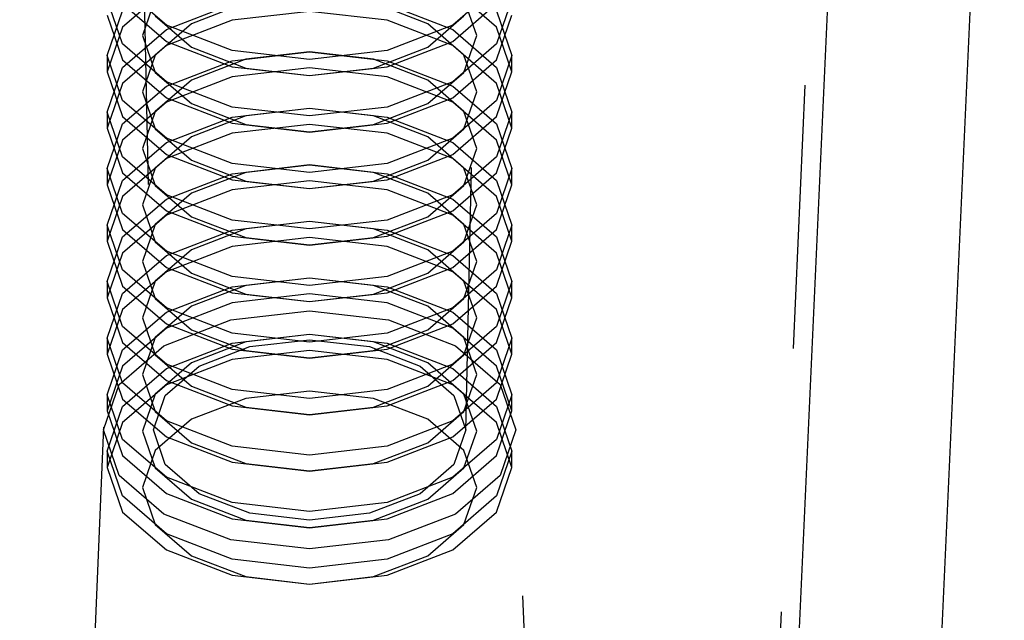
# Model space of a CAD drawing. Header units: inches. Extents: x 1907 to 2452, y -210 to -54.
# Tile 556 of 656: x 2012.68 to 2013.053, y -194.255 to -194.027. Entities that reach past the tile are written whole.
import ezdxf

# ---------------------------------------------------------------- set-up
doc = ezdxf.new("R2010")
doc.units = ezdxf.units.IN
doc.header["$LTSCALE"] = 0.5
doc.header["$MEASUREMENT"] = 0
doc.linetypes.add('HIDDEN', pattern=[0.22499999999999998, 0.15, -0.075])
doc.layers.add('SID-M-H', color=4, linetype='HIDDEN')
doc.layers.add('SID-M-S', color=105, linetype='Continuous')

msp = doc.modelspace()

# ---------------------------------------------------------------- linework, layer by layer
at = {"layer": 'SID-M-H'}
for p, q in [((2012.99582061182, -193.652014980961), (2012.924050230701, -195.2345024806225)), ((2012.726356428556, -193.9893248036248), (2012.730493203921, -194.1828267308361)), ((2012.84903764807, -194.1828267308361), (2012.853174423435, -193.9893248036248)), ((2012.735479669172, -194.028914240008), (2012.71883766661, -194.0145360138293)), ((2012.860693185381, -194.0145360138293), (2012.844051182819, -194.028914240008)), ((2012.735479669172, -194.0152251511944), (2012.71883766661, -194.029603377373)), ((2012.73120455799, -194.0187823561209), (2012.726379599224, -194.0327854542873)), ((2012.860693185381, -194.029603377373), (2012.844051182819, -194.0152251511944)), ((2012.853151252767, -194.0327854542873), (2012.848326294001, -194.0187823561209)), ((2012.71883766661, -194.0359675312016), (2012.712993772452, -194.0190072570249)), ((2012.71883766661, -194.0206608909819), (2012.735479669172, -194.0350391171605)), ((2012.735479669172, -194.0305317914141), (2012.760386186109, -194.0209245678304)), ((2012.765508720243, -194.0204105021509), (2012.744944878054, -194.0283426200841)), ((2012.834585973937, -194.0283426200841), (2012.814022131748, -194.0204105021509)), ((2012.819144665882, -194.0209245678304), (2012.844051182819, -194.0305317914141)), ((2012.844051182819, -194.0350391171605), (2012.860693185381, -194.0206608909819)), ((2012.866537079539, -194.0190072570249), (2012.860693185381, -194.0359675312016)), ((2012.712993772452, -194.0404387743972), (2012.71883766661, -194.0234785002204)), ((2012.712993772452, -194.0251321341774), (2012.71883766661, -194.0420924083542)), ((2012.73120455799, -194.0253570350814), (2012.744944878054, -194.0372282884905)), ((2012.789765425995, -194.0236758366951), (2012.760386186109, -194.027049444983)), ((2012.819144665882, -194.027049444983), (2012.789765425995, -194.0236758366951)), ((2012.834585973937, -194.0372282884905), (2012.848326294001, -194.0253570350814)), ((2012.860693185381, -194.0234785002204), (2012.866537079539, -194.0404387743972)), ((2012.860693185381, -194.0420924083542), (2012.866537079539, -194.0251321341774)), ((2012.71883766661, -194.029603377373), (2012.712993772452, -194.0465636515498)), ((2012.744944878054, -194.0283426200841), (2012.73120455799, -194.0402138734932)), ((2012.760386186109, -194.027049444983), (2012.735479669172, -194.0366566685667)), ((2012.760386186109, -194.0385214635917), (2012.735479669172, -194.028914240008)), ((2012.844051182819, -194.0366566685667), (2012.819144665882, -194.027049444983)), ((2012.844051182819, -194.028914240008), (2012.819144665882, -194.0385214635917)), ((2012.848326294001, -194.0402138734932), (2012.834585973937, -194.0283426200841)), ((2012.866537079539, -194.0465636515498), (2012.860693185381, -194.029603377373)), ((2012.71883766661, -194.0449100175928), (2012.735479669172, -194.0305317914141)), ((2012.726379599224, -194.0327854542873), (2012.73120455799, -194.0467885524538)), ((2012.844051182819, -194.0305317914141), (2012.860693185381, -194.0449100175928)), ((2012.848326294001, -194.0467885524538), (2012.853151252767, -194.0327854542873)), ((2012.735479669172, -194.0503457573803), (2012.71883766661, -194.0359675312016)), ((2012.735479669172, -194.0366566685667), (2012.71883766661, -194.0510348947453)), ((2012.735479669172, -194.0350391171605), (2012.760386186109, -194.0446463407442)), ((2012.744944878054, -194.0372282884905), (2012.765508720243, -194.0451604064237)), ((2012.814022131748, -194.0451604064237), (2012.834585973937, -194.0372282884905)), ((2012.819144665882, -194.0446463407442), (2012.844051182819, -194.0350391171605)), ((2012.860693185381, -194.0359675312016), (2012.844051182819, -194.0503457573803)), ((2012.860693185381, -194.0510348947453), (2012.844051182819, -194.0366566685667)), ((2012.712993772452, -194.0404387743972), (2012.712993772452, -194.0465636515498)), ((2012.71883766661, -194.057399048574), (2012.712993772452, -194.0404387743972)), ((2012.73120455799, -194.0402138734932), (2012.726379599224, -194.0542169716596)), ((2012.789765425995, -194.0418950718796), (2012.760386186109, -194.0385214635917)), ((2012.760386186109, -194.0423560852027), (2012.789765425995, -194.0389824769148)), ((2012.789765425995, -194.0390566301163), (2012.765508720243, -194.0418420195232)), ((2012.819144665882, -194.0385214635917), (2012.789765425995, -194.0418950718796)), ((2012.789765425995, -194.0389824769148), (2012.819144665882, -194.0423560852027)), ((2012.814022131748, -194.0418420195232), (2012.789765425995, -194.0390566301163)), ((2012.853151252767, -194.0542169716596), (2012.848326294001, -194.0402138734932)), ((2012.866537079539, -194.0404387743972), (2012.860693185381, -194.057399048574)), ((2012.866537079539, -194.0465636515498), (2012.866537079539, -194.0404387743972)), ((2012.712993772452, -194.0618702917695), (2012.71883766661, -194.0449100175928)), ((2012.71883766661, -194.0420924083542), (2012.735479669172, -194.0564706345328)), ((2012.735479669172, -194.0519633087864), (2012.760386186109, -194.0423560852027)), ((2012.765508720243, -194.0418420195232), (2012.744944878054, -194.0497741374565)), ((2012.760386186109, -194.0446463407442), (2012.789765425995, -194.0480199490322)), ((2012.789765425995, -194.0480199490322), (2012.819144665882, -194.0446463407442)), ((2012.834585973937, -194.0497741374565), (2012.814022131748, -194.0418420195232)), ((2012.819144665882, -194.0423560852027), (2012.844051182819, -194.0519633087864)), ((2012.844051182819, -194.0564706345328), (2012.860693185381, -194.0420924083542)), ((2012.860693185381, -194.0449100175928), (2012.866537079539, -194.0618702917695)), ((2012.712993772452, -194.0465636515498), (2012.71883766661, -194.0635239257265)), ((2012.73120455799, -194.0467885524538), (2012.744944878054, -194.0586598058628)), ((2012.760386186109, -194.0484809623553), (2012.735479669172, -194.058088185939)), ((2012.789765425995, -194.0451073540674), (2012.760386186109, -194.0484809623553)), ((2012.765508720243, -194.0451604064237), (2012.789765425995, -194.0479457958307)), ((2012.819144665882, -194.0484809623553), (2012.789765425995, -194.0451073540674)), ((2012.789765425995, -194.0479457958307), (2012.814022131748, -194.0451604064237)), ((2012.844051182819, -194.058088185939), (2012.819144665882, -194.0484809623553)), ((2012.834585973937, -194.0586598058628), (2012.848326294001, -194.0467885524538)), ((2012.860693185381, -194.0635239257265), (2012.866537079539, -194.0465636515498)), ((2012.71883766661, -194.0510348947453), (2012.712993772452, -194.0679951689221)), ((2012.71883766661, -194.0663415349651), (2012.735479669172, -194.0519633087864)), ((2012.744944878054, -194.0497741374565), (2012.73120455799, -194.0616453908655)), ((2012.760386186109, -194.059952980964), (2012.735479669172, -194.0503457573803)), ((2012.844051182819, -194.0503457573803), (2012.819144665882, -194.059952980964)), ((2012.848326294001, -194.0616453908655), (2012.834585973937, -194.0497741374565)), ((2012.844051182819, -194.0519633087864), (2012.860693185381, -194.0663415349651)), ((2012.866537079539, -194.0679951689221), (2012.860693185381, -194.0510348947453)), ((2012.726379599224, -194.0542169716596), (2012.73120455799, -194.0682200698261)), ((2012.848326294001, -194.0682200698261), (2012.853151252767, -194.0542169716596)), ((2012.735479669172, -194.0717772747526), (2012.71883766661, -194.057399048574)), ((2012.735479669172, -194.058088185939), (2012.71883766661, -194.0724664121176)), ((2012.735479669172, -194.0564706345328), (2012.760386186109, -194.0660778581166)), ((2012.744944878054, -194.0586598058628), (2012.765508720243, -194.066591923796)), ((2012.789765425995, -194.0633265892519), (2012.760386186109, -194.059952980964)), ((2012.819144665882, -194.059952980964), (2012.789765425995, -194.0633265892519)), ((2012.814022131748, -194.066591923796), (2012.834585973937, -194.0586598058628)), ((2012.819144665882, -194.0660778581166), (2012.844051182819, -194.0564706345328)), ((2012.860693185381, -194.057399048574), (2012.844051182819, -194.0717772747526)), ((2012.860693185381, -194.0724664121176), (2012.844051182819, -194.058088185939)), ((2012.712993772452, -194.0618702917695), (2012.712993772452, -194.0679951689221)), ((2012.71883766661, -194.0788305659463), (2012.712993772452, -194.0618702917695)), ((2012.71883766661, -194.0635239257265), (2012.735479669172, -194.0779021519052)), ((2012.73120455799, -194.0616453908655), (2012.726379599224, -194.075648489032)), ((2012.765508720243, -194.0632735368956), (2012.744944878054, -194.0712056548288)), ((2012.760386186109, -194.0637876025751), (2012.789765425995, -194.0604139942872)), ((2012.789765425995, -194.0604881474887), (2012.765508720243, -194.0632735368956)), ((2012.789765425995, -194.0604139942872), (2012.819144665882, -194.0637876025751)), ((2012.814022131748, -194.0632735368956), (2012.789765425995, -194.0604881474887)), ((2012.834585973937, -194.0712056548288), (2012.814022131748, -194.0632735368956)), ((2012.844051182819, -194.0779021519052), (2012.860693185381, -194.0635239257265)), ((2012.853151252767, -194.075648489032), (2012.848326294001, -194.0616453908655)), ((2012.866537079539, -194.0618702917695), (2012.860693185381, -194.0788305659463)), ((2012.866537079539, -194.0679951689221), (2012.866537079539, -194.0618702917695)), ((2012.712993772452, -194.0833018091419), (2012.71883766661, -194.0663415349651)), ((2012.735479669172, -194.0733948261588), (2012.760386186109, -194.0637876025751)), ((2012.760386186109, -194.0660778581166), (2012.789765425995, -194.0694514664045)), ((2012.789765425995, -194.0665388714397), (2012.760386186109, -194.0699124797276)), ((2012.765508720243, -194.066591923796), (2012.789765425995, -194.069377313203)), ((2012.789765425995, -194.0694514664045), (2012.819144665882, -194.0660778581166)), ((2012.819144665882, -194.0699124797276), (2012.789765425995, -194.0665388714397)), ((2012.789765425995, -194.069377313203), (2012.814022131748, -194.066591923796)), ((2012.819144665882, -194.0637876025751), (2012.844051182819, -194.0733948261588)), ((2012.860693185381, -194.0663415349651), (2012.866537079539, -194.0833018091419)), ((2012.712993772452, -194.0679951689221), (2012.71883766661, -194.0849554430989)), ((2012.73120455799, -194.0682200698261), (2012.744944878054, -194.0800913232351)), ((2012.760386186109, -194.0699124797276), (2012.735479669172, -194.0795197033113)), ((2012.844051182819, -194.0795197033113), (2012.819144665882, -194.0699124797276)), ((2012.834585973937, -194.0800913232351), (2012.848326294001, -194.0682200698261)), ((2012.860693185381, -194.0849554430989), (2012.866537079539, -194.0679951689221)), ((2012.71883766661, -194.0724664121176), (2012.712993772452, -194.0894266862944)), ((2012.71883766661, -194.0877730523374), (2012.735479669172, -194.0733948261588)), ((2012.744944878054, -194.0712056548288), (2012.73120455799, -194.0830769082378)), ((2012.760386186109, -194.0813844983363), (2012.735479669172, -194.0717772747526)), ((2012.844051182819, -194.0717772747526), (2012.819144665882, -194.0813844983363)), ((2012.848326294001, -194.0830769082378), (2012.834585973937, -194.0712056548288)), ((2012.844051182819, -194.0733948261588), (2012.860693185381, -194.0877730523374)), ((2012.866537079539, -194.0894266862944), (2012.860693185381, -194.0724664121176)), ((2012.726379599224, -194.075648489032), (2012.73120455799, -194.0896515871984)), ((2012.735479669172, -194.0779021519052), (2012.760386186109, -194.0875093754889)), ((2012.819144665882, -194.0875093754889), (2012.844051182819, -194.0779021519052)), ((2012.848326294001, -194.0896515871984), (2012.853151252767, -194.075648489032)), ((2012.735479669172, -194.0932087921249), (2012.71883766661, -194.0788305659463)), ((2012.735479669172, -194.0795197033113), (2012.71883766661, -194.09389792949)), ((2012.744944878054, -194.0800913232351), (2012.765508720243, -194.0880234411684)), ((2012.789765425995, -194.0847581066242), (2012.760386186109, -194.0813844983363)), ((2012.760386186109, -194.0852191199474), (2012.789765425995, -194.0818455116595)), ((2012.789765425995, -194.081919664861), (2012.765508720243, -194.0847050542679)), ((2012.819144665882, -194.0813844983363), (2012.789765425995, -194.0847581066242)), ((2012.789765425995, -194.0818455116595), (2012.819144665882, -194.0852191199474)), ((2012.814022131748, -194.0847050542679), (2012.789765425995, -194.081919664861)), ((2012.814022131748, -194.0880234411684), (2012.834585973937, -194.0800913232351)), ((2012.860693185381, -194.0788305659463), (2012.844051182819, -194.0932087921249)), ((2012.860693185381, -194.09389792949), (2012.844051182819, -194.0795197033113)), ((2012.712993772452, -194.0833018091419), (2012.712993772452, -194.0894266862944)), ((2012.71883766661, -194.1002620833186), (2012.712993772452, -194.0833018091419)), ((2012.71883766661, -194.0849554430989), (2012.735479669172, -194.0993336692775)), ((2012.73120455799, -194.0830769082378), (2012.726379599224, -194.0970800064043)), ((2012.735479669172, -194.0948263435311), (2012.760386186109, -194.0852191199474)), ((2012.765508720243, -194.0847050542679), (2012.744944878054, -194.0926371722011)), ((2012.834585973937, -194.0926371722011), (2012.814022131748, -194.0847050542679)), ((2012.819144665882, -194.0852191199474), (2012.844051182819, -194.0948263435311)), ((2012.844051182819, -194.0993336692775), (2012.860693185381, -194.0849554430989)), ((2012.853151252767, -194.0970800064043), (2012.848326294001, -194.0830769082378)), ((2012.866537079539, -194.0833018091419), (2012.860693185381, -194.1002620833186)), ((2012.866537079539, -194.0894266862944), (2012.866537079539, -194.0833018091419)), ((2012.712993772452, -194.1047333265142), (2012.71883766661, -194.0877730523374)), ((2012.712993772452, -194.0894266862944), (2012.71883766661, -194.1063869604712)), ((2012.73120455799, -194.0896515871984), (2012.744944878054, -194.1015228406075)), ((2012.760386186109, -194.0875093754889), (2012.789765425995, -194.0908829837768)), ((2012.789765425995, -194.087970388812), (2012.760386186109, -194.0913439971)), ((2012.765508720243, -194.0880234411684), (2012.789765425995, -194.0908088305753)), ((2012.789765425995, -194.0908829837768), (2012.819144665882, -194.0875093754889)), ((2012.819144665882, -194.0913439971), (2012.789765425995, -194.087970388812)), ((2012.789765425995, -194.0908088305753), (2012.814022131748, -194.0880234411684)), ((2012.834585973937, -194.1015228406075), (2012.848326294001, -194.0896515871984)), ((2012.860693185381, -194.0877730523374), (2012.866537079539, -194.1047333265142)), ((2012.860693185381, -194.1063869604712), (2012.866537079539, -194.0894266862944)), ((2012.744944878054, -194.0926371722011), (2012.73120455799, -194.1045084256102)), ((2012.760386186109, -194.0913439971), (2012.735479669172, -194.1009512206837)), ((2012.760386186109, -194.1028160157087), (2012.735479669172, -194.0932087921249)), ((2012.844051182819, -194.1009512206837), (2012.819144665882, -194.0913439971)), ((2012.844051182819, -194.0932087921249), (2012.819144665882, -194.1028160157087)), ((2012.848326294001, -194.1045084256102), (2012.834585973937, -194.0926371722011)), ((2012.71883766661, -194.09389792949), (2012.712993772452, -194.1108582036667)), ((2012.71883766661, -194.1092045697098), (2012.735479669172, -194.0948263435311)), ((2012.726379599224, -194.0970800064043), (2012.73120455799, -194.1110831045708)), ((2012.844051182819, -194.0948263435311), (2012.860693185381, -194.1092045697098)), ((2012.848326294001, -194.1110831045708), (2012.853151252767, -194.0970800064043)), ((2012.866537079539, -194.1108582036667), (2012.860693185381, -194.09389792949)), ((2012.735479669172, -194.1146403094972), (2012.71883766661, -194.1002620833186)), ((2012.735479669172, -194.1009512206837), (2012.71883766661, -194.1153294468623)), ((2012.735479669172, -194.0993336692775), (2012.760386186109, -194.1089408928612)), ((2012.819144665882, -194.1089408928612), (2012.844051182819, -194.0993336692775)), ((2012.860693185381, -194.1002620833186), (2012.844051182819, -194.1146403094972)), ((2012.860693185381, -194.1153294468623), (2012.844051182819, -194.1009512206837)), ((2012.712993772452, -194.1047333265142), (2012.712993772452, -194.1108582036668)), ((2012.71883766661, -194.1216936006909), (2012.712993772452, -194.1047333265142)), ((2012.73120455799, -194.1045084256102), (2012.726379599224, -194.1185115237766)), ((2012.744944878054, -194.1015228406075), (2012.765508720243, -194.1094549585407)), ((2012.789765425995, -194.1061896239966), (2012.760386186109, -194.1028160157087)), ((2012.760386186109, -194.1066506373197), (2012.789765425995, -194.1032770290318)), ((2012.789765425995, -194.1033511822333), (2012.765508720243, -194.1061365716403)), ((2012.819144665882, -194.1028160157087), (2012.789765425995, -194.1061896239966)), ((2012.789765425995, -194.1032770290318), (2012.819144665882, -194.1066506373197)), ((2012.814022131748, -194.1061365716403), (2012.789765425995, -194.1033511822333)), ((2012.814022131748, -194.1094549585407), (2012.834585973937, -194.1015228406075)), ((2012.853151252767, -194.1185115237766), (2012.848326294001, -194.1045084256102)), ((2012.866537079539, -194.1047333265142), (2012.860693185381, -194.121693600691)), ((2012.866537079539, -194.1108582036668), (2012.866537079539, -194.1047333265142)), ((2012.71883766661, -194.1063869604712), (2012.735479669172, -194.1207651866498)), ((2012.735479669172, -194.1162578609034), (2012.760386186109, -194.1066506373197)), ((2012.765508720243, -194.1061365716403), (2012.744944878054, -194.1140686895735)), ((2012.834585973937, -194.1140686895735), (2012.814022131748, -194.1061365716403)), ((2012.819144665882, -194.1066506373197), (2012.844051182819, -194.1162578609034)), ((2012.844051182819, -194.1207651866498), (2012.860693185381, -194.1063869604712)), ((2012.712993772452, -194.1261648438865), (2012.71883766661, -194.1092045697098)), ((2012.712993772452, -194.1108582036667), (2012.71883766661, -194.1278184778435)), ((2012.73120455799, -194.1110831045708), (2012.744944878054, -194.1229543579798)), ((2012.760386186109, -194.1089408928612), (2012.789765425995, -194.1123145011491)), ((2012.789765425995, -194.1094019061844), (2012.760386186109, -194.1127755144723)), ((2012.765508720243, -194.1094549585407), (2012.789765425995, -194.1122403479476)), ((2012.789765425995, -194.1123145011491), (2012.819144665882, -194.1089408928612)), ((2012.819144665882, -194.1127755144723), (2012.789765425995, -194.1094019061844)), ((2012.789765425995, -194.1122403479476), (2012.814022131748, -194.1094549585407)), ((2012.834585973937, -194.1229543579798), (2012.848326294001, -194.1110831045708)), ((2012.860693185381, -194.1092045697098), (2012.866537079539, -194.1261648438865)), ((2012.860693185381, -194.1278184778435), (2012.866537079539, -194.1108582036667)), ((2012.71883766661, -194.1153294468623), (2012.712993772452, -194.1322897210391)), ((2012.744944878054, -194.1140686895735), (2012.73120455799, -194.1259399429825)), ((2012.760386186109, -194.1127755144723), (2012.735479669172, -194.122382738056)), ((2012.760386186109, -194.124247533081), (2012.735479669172, -194.1146403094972)), ((2012.844051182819, -194.122382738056), (2012.819144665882, -194.1127755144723)), ((2012.844051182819, -194.1146403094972), (2012.819144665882, -194.124247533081)), ((2012.848326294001, -194.1259399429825), (2012.834585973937, -194.1140686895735)), ((2012.866537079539, -194.1322897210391), (2012.860693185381, -194.1153294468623)), ((2012.71883766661, -194.1306360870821), (2012.735479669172, -194.1162578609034)), ((2012.726379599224, -194.1185115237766), (2012.73120455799, -194.1325146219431)), ((2012.844051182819, -194.1162578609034), (2012.860693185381, -194.1306360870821)), ((2012.848326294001, -194.1325146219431), (2012.853151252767, -194.1185115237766)), ((2012.735479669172, -194.1360718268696), (2012.71883766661, -194.1216936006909)), ((2012.735479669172, -194.122382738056), (2012.71883766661, -194.1367609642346)), ((2012.735479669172, -194.1207651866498), (2012.760386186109, -194.1303724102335)), ((2012.744944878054, -194.1229543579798), (2012.765508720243, -194.130886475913)), ((2012.814022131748, -194.130886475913), (2012.834585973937, -194.1229543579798)), ((2012.819144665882, -194.1303724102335), (2012.844051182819, -194.1207651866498)), ((2012.860693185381, -194.121693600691), (2012.844051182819, -194.1360718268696)), ((2012.860693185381, -194.1367609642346), (2012.844051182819, -194.122382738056)), ((2012.712993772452, -194.1261648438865), (2012.712993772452, -194.1322897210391)), ((2012.71883766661, -194.1431251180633), (2012.712993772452, -194.1261648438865)), ((2012.73120455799, -194.1259399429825), (2012.726379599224, -194.139943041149)), ((2012.789765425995, -194.1276211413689), (2012.760386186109, -194.124247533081)), ((2012.760386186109, -194.128082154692), (2012.789765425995, -194.1247085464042)), ((2012.789765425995, -194.1247826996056), (2012.765508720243, -194.1275680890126)), ((2012.819144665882, -194.124247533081), (2012.789765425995, -194.1276211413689)), ((2012.789765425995, -194.1247085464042), (2012.819144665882, -194.128082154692)), ((2012.814022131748, -194.1275680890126), (2012.789765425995, -194.1247826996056)), ((2012.853151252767, -194.139943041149), (2012.848326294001, -194.1259399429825)), ((2012.866537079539, -194.1261648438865), (2012.860693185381, -194.1431251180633)), ((2012.866537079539, -194.1322897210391), (2012.866537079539, -194.1261648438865)), ((2012.712993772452, -194.1475963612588), (2012.71883766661, -194.1306360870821)), ((2012.71883766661, -194.1278184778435), (2012.735479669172, -194.1421967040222)), ((2012.735479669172, -194.1376893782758), (2012.760386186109, -194.128082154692)), ((2012.765508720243, -194.1275680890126), (2012.744944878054, -194.1355002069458)), ((2012.760386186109, -194.1303724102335), (2012.789765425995, -194.1337460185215)), ((2012.789765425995, -194.1308334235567), (2012.760386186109, -194.1342070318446)), ((2012.765508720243, -194.130886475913), (2012.789765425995, -194.13367186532)), ((2012.789765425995, -194.1337460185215), (2012.819144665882, -194.1303724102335)), ((2012.819144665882, -194.1342070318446), (2012.789765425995, -194.1308334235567)), ((2012.789765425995, -194.13367186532), (2012.814022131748, -194.130886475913)), ((2012.834585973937, -194.1355002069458), (2012.814022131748, -194.1275680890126)), ((2012.819144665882, -194.128082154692), (2012.844051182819, -194.1376893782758)), ((2012.844051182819, -194.1421967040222), (2012.860693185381, -194.1278184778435)), ((2012.860693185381, -194.1306360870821), (2012.866537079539, -194.1475963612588)), ((2012.712993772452, -194.1322897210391), (2012.71883766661, -194.1492499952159)), ((2012.73120455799, -194.1325146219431), (2012.744944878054, -194.1443858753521)), ((2012.760386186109, -194.1342070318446), (2012.735479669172, -194.1438142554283)), ((2012.844051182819, -194.1438142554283), (2012.819144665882, -194.1342070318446)), ((2012.834585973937, -194.1443858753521), (2012.848326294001, -194.1325146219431)), ((2012.860693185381, -194.1492499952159), (2012.866537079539, -194.1322897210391)), ((2012.71883766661, -194.1367609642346), (2012.712993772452, -194.1537212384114)), ((2012.71883766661, -194.1520676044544), (2012.735479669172, -194.1376893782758)), ((2012.744944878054, -194.1355002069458), (2012.73120455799, -194.1473714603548)), ((2012.760386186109, -194.1456790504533), (2012.735479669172, -194.1360718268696)), ((2012.759845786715, -194.1407055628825), (2012.789765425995, -194.1372699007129)), ((2012.789765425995, -194.1372699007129), (2012.819685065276, -194.1407055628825)), ((2012.844051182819, -194.1360718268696), (2012.819144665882, -194.1456790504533)), ((2012.848326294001, -194.1473714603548), (2012.834585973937, -194.1355002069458)), ((2012.844051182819, -194.1376893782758), (2012.860693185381, -194.1520676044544)), ((2012.866537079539, -194.1537212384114), (2012.860693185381, -194.1367609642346)), ((2012.726379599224, -194.139943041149), (2012.73120455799, -194.1539461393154)), ((2012.734481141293, -194.1504895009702), (2012.759845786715, -194.1407055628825)), ((2012.819685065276, -194.1407055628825), (2012.845049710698, -194.1504895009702)), ((2012.848326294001, -194.1539461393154), (2012.853151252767, -194.139943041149)), ((2012.735479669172, -194.1575033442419), (2012.71883766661, -194.1431251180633)), ((2012.735479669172, -194.1438142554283), (2012.71883766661, -194.158192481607)), ((2012.735479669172, -194.1421967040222), (2012.760386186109, -194.1518039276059)), ((2012.744944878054, -194.1443858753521), (2012.765508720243, -194.1523179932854)), ((2012.789765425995, -194.1490526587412), (2012.760386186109, -194.1456790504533)), ((2012.819144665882, -194.1456790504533), (2012.789765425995, -194.1490526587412)), ((2012.814022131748, -194.1523179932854), (2012.834585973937, -194.1443858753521)), ((2012.819144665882, -194.1518039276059), (2012.844051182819, -194.1421967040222)), ((2012.860693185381, -194.1431251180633), (2012.844051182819, -194.1575033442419)), ((2012.860693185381, -194.158192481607), (2012.844051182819, -194.1438142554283)), ((2012.712993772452, -194.1475963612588), (2012.712993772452, -194.1537212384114)), ((2012.71883766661, -194.1645566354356), (2012.712993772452, -194.1475963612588)), ((2012.71883766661, -194.1492499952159), (2012.735479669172, -194.1636282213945)), ((2012.73120455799, -194.1473714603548), (2012.726379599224, -194.1613745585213)), ((2012.735479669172, -194.1591208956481), (2012.760386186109, -194.1495136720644)), ((2012.765508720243, -194.1489996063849), (2012.744944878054, -194.1569317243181)), ((2012.760386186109, -194.1495136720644), (2012.789765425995, -194.1461400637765)), ((2012.789765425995, -194.146214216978), (2012.765508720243, -194.1489996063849)), ((2012.767081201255, -194.1507895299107), (2012.789765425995, -194.1481847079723)), ((2012.789765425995, -194.1461400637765), (2012.819144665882, -194.1495136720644)), ((2012.814022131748, -194.1489996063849), (2012.789765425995, -194.146214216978)), ((2012.789765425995, -194.1481847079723), (2012.812449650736, -194.1507895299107)), ((2012.834585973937, -194.1569317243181), (2012.814022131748, -194.1489996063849)), ((2012.819144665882, -194.1495136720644), (2012.844051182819, -194.1591208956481)), ((2012.844051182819, -194.1636282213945), (2012.860693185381, -194.1492499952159)), ((2012.853151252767, -194.1613745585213), (2012.848326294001, -194.1473714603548)), ((2012.866537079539, -194.1475963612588), (2012.860693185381, -194.1645566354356)), ((2012.866537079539, -194.1537212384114), (2012.866537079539, -194.1475963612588)), ((2012.712993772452, -194.1690278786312), (2012.71883766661, -194.1520676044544)), ((2012.717533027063, -194.1651321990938), (2012.734481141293, -194.1504895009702)), ((2012.747850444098, -194.1582074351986), (2012.767081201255, -194.1507895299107)), ((2012.760386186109, -194.1518039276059), (2012.789765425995, -194.1551775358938)), ((2012.789765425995, -194.152264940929), (2012.760386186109, -194.1556385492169)), ((2012.765508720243, -194.1523179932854), (2012.789765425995, -194.1551033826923)), ((2012.789765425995, -194.1551775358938), (2012.819144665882, -194.1518039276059)), ((2012.819144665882, -194.1556385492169), (2012.789765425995, -194.152264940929)), ((2012.789765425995, -194.1551033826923), (2012.814022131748, -194.1523179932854)), ((2012.812449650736, -194.1507895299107), (2012.831680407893, -194.1582074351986)), ((2012.845049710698, -194.1504895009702), (2012.861997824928, -194.1651321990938)), ((2012.860693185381, -194.1520676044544), (2012.866537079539, -194.1690278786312)), ((2012.712993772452, -194.1537212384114), (2012.71883766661, -194.1706815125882)), ((2012.73120455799, -194.1539461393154), (2012.744944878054, -194.1658173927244)), ((2012.744944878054, -194.1569317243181), (2012.73120455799, -194.1688029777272)), ((2012.760386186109, -194.1556385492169), (2012.735479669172, -194.1652457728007)), ((2012.844051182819, -194.1652457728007), (2012.819144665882, -194.1556385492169)), ((2012.834585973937, -194.1658173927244), (2012.848326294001, -194.1539461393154)), ((2012.848326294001, -194.1688029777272), (2012.834585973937, -194.1569317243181)), ((2012.860693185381, -194.1706815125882), (2012.866537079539, -194.1537212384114)), ((2012.71883766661, -194.158192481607), (2012.712993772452, -194.1751527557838)), ((2012.71883766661, -194.1734991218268), (2012.735479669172, -194.1591208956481)), ((2012.735000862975, -194.1693091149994), (2012.747850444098, -194.1582074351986)), ((2012.760386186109, -194.1671105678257), (2012.735479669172, -194.1575033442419)), ((2012.844051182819, -194.1575033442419), (2012.819144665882, -194.1671105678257)), ((2012.831680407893, -194.1582074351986), (2012.844529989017, -194.1693091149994)), ((2012.844051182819, -194.1591208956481), (2012.860693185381, -194.1734991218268)), ((2012.866537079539, -194.1751527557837), (2012.860693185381, -194.158192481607)), ((2012.735479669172, -194.1789348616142), (2012.71883766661, -194.1645566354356)), ((2012.726379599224, -194.1613745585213), (2012.73120455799, -194.1753776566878)), ((2012.735479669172, -194.1636282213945), (2012.760386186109, -194.1732354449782)), ((2012.819144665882, -194.1732354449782), (2012.844051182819, -194.1636282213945)), ((2012.860693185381, -194.1645566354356), (2012.844051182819, -194.1789348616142)), ((2012.848326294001, -194.1753776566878), (2012.853151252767, -194.1613745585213)), ((2012.711581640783, -194.1824044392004), (2012.717533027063, -194.1651321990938)), ((2012.735479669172, -194.1652457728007), (2012.71883766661, -194.1796239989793)), ((2012.744944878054, -194.1658173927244), (2012.765508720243, -194.1737495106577)), ((2012.789765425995, -194.1704841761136), (2012.760386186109, -194.1671105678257)), ((2012.789765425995, -194.1676457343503), (2012.765508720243, -194.1704311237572)), ((2012.819144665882, -194.1671105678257), (2012.789765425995, -194.1704841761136)), ((2012.814022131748, -194.1704311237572), (2012.789765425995, -194.1676457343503)), ((2012.814022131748, -194.1737495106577), (2012.834585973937, -194.1658173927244)), ((2012.860693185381, -194.1796239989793), (2012.844051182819, -194.1652457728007)), ((2012.861997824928, -194.1651321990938), (2012.867949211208, -194.1824044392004)), ((2012.712993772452, -194.1690278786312), (2012.712993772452, -194.1751527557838)), ((2012.71883766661, -194.185988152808), (2012.712993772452, -194.1690278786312)), ((2012.71883766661, -194.1706815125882), (2012.735479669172, -194.1850597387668)), ((2012.73120455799, -194.1688029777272), (2012.726379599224, -194.1828060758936)), ((2012.730488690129, -194.1824044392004), (2012.735000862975, -194.1693091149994)), ((2012.765508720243, -194.1704311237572), (2012.744944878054, -194.1783632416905)), ((2012.834585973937, -194.1783632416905), (2012.814022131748, -194.1704311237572)), ((2012.844051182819, -194.1850597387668), (2012.860693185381, -194.1706815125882)), ((2012.844529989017, -194.1693091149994), (2012.849042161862, -194.1824044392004)), ((2012.853151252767, -194.1828060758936), (2012.848326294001, -194.1688029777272)), ((2012.866537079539, -194.1690278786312), (2012.860693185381, -194.185988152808)), ((2012.866537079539, -194.1751527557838), (2012.866537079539, -194.1690278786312)), ((2012.712993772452, -194.1904593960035), (2012.71883766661, -194.1734991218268)), ((2012.712993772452, -194.1751527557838), (2012.71883766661, -194.1921130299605)), ((2012.73120455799, -194.1753776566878), (2012.744944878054, -194.1872489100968)), ((2012.760386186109, -194.1732354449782), (2012.789765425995, -194.1766090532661)), ((2012.765508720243, -194.1737495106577), (2012.789765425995, -194.1765349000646)), ((2012.789765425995, -194.1766090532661), (2012.819144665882, -194.1732354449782)), ((2012.789765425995, -194.1765349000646), (2012.814022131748, -194.1737495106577)), ((2012.834585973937, -194.1872489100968), (2012.848326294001, -194.1753776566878)), ((2012.860693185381, -194.1734991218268), (2012.866537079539, -194.1904593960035)), ((2012.860693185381, -194.1921130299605), (2012.866537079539, -194.1751527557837)), ((2012.744944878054, -194.1783632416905), (2012.73120455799, -194.1902344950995)), ((2012.760386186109, -194.188542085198), (2012.735479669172, -194.1789348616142)), ((2012.844051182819, -194.1789348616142), (2012.819144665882, -194.188542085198)), ((2012.848326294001, -194.1902344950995), (2012.834585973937, -194.1783632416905)), ((2012.711605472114, -194.1812901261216), (2012.661851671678, -195.3443121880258)), ((2012.717533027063, -194.1996766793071), (2012.711581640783, -194.1824044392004)), ((2012.71883766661, -194.1796239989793), (2012.712993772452, -194.1965842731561)), ((2012.726379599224, -194.1828060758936), (2012.73120455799, -194.1968091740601)), ((2012.735000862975, -194.1954997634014), (2012.730488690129, -194.1824044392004)), ((2012.849042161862, -194.1824044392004), (2012.844529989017, -194.1954997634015)), ((2012.848326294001, -194.1968091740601), (2012.853151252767, -194.1828060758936)), ((2012.866537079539, -194.1965842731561), (2012.860693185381, -194.1796239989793)), ((2012.867949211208, -194.1824044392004), (2012.861997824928, -194.1996766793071)), ((2012.917679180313, -195.3443121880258), (2012.867925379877, -194.1812901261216)), ((2012.735479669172, -194.2003663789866), (2012.71883766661, -194.185988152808)), ((2012.735479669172, -194.1850597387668), (2012.760386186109, -194.1946669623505)), ((2012.819144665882, -194.1946669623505), (2012.844051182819, -194.1850597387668)), ((2012.860693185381, -194.185988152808), (2012.844051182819, -194.2003663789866)), ((2012.712993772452, -194.1904593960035), (2012.712993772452, -194.1965842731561)), ((2012.71883766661, -194.2074196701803), (2012.712993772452, -194.1904593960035)), ((2012.73120455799, -194.1902344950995), (2012.726379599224, -194.204237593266)), ((2012.744944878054, -194.1872489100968), (2012.765508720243, -194.19518102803)), ((2012.789765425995, -194.1919156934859), (2012.760386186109, -194.188542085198)), ((2012.819144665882, -194.188542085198), (2012.789765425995, -194.1919156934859)), ((2012.814022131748, -194.19518102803), (2012.834585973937, -194.1872489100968)), ((2012.853151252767, -194.204237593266), (2012.848326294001, -194.1902344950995)), ((2012.866537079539, -194.1904593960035), (2012.860693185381, -194.2074196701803)), ((2012.866537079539, -194.1965842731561), (2012.866537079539, -194.1904593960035)), ((2012.71883766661, -194.1921130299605), (2012.735479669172, -194.2064912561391)), ((2012.844051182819, -194.2064912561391), (2012.860693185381, -194.1921130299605)), ((2012.712993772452, -194.1965842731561), (2012.71883766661, -194.2135445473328)), ((2012.73120455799, -194.1968091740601), (2012.744944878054, -194.2086804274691)), ((2012.747850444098, -194.2066014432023), (2012.735000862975, -194.1954997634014)), ((2012.760386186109, -194.1946669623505), (2012.789765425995, -194.1980405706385)), ((2012.765508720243, -194.19518102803), (2012.789765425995, -194.197966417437)), ((2012.789765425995, -194.1980405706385), (2012.819144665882, -194.1946669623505)), ((2012.789765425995, -194.197966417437), (2012.814022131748, -194.19518102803)), ((2012.844529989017, -194.1954997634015), (2012.831680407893, -194.2066014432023)), ((2012.834585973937, -194.2086804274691), (2012.848326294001, -194.1968091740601)), ((2012.860693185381, -194.2135445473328), (2012.866537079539, -194.1965842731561)), ((2012.734481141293, -194.2143193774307), (2012.717533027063, -194.1996766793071)), ((2012.760386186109, -194.2099736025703), (2012.735479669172, -194.2003663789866)), ((2012.844051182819, -194.2003663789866), (2012.819144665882, -194.2099736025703)), ((2012.861997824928, -194.1996766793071), (2012.845049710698, -194.2143193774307)), ((2012.726379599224, -194.204237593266), (2012.73120455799, -194.2182406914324)), ((2012.848326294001, -194.2182406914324), (2012.853151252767, -194.204237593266)), ((2012.735479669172, -194.2217978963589), (2012.71883766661, -194.2074196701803)), ((2012.735479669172, -194.2064912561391), (2012.760386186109, -194.2160984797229)), ((2012.744944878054, -194.2086804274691), (2012.765508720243, -194.2166125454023)), ((2012.767081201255, -194.2140193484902), (2012.747850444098, -194.2066014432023)), ((2012.831680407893, -194.2066014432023), (2012.812449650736, -194.2140193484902)), ((2012.814022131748, -194.2166125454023), (2012.834585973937, -194.2086804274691)), ((2012.819144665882, -194.2160984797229), (2012.844051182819, -194.2064912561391)), ((2012.860693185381, -194.2074196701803), (2012.844051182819, -194.2217978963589)), ((2012.789765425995, -194.2133472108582), (2012.760386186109, -194.2099736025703)), ((2012.819144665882, -194.2099736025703), (2012.789765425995, -194.2133472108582)), ((2012.71883766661, -194.2135445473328), (2012.735479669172, -194.2279227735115)), ((2012.759845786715, -194.2241033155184), (2012.734481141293, -194.2143193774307)), ((2012.760386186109, -194.2160984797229), (2012.789765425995, -194.2194720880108)), ((2012.765508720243, -194.2166125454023), (2012.789765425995, -194.2193979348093)), ((2012.789765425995, -194.2166241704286), (2012.767081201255, -194.2140193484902)), ((2012.812449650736, -194.2140193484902), (2012.789765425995, -194.2166241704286)), ((2012.789765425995, -194.2194720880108), (2012.819144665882, -194.2160984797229)), ((2012.789765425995, -194.2193979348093), (2012.814022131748, -194.2166125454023)), ((2012.845049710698, -194.2143193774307), (2012.819685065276, -194.2241033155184)), ((2012.844051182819, -194.2279227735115), (2012.860693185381, -194.2135445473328)), ((2012.73120455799, -194.2182406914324), (2012.744944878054, -194.2301119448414)), ((2012.834585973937, -194.2301119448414), (2012.848326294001, -194.2182406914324)), ((2012.760386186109, -194.2314051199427), (2012.735479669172, -194.2217978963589)), ((2012.789765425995, -194.227538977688), (2012.759845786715, -194.2241033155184)), ((2012.819685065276, -194.2241033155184), (2012.789765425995, -194.227538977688)), ((2012.844051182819, -194.2217978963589), (2012.819144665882, -194.2314051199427)), ((2012.735479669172, -194.2279227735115), (2012.760386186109, -194.2375299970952)), ((2012.819144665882, -194.2375299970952), (2012.844051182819, -194.2279227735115)), ((2012.744944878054, -194.2301119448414), (2012.765508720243, -194.2380440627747)), ((2012.789765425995, -194.2347787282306), (2012.760386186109, -194.2314051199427)), ((2012.819144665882, -194.2314051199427), (2012.789765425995, -194.2347787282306)), ((2012.814022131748, -194.2380440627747), (2012.834585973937, -194.2301119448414)), ((2012.760386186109, -194.2375299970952), (2012.789765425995, -194.2409036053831)), ((2012.765508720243, -194.2380440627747), (2012.789765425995, -194.2408294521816)), ((2012.789765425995, -194.2409036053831), (2012.819144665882, -194.2375299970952)), ((2012.789765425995, -194.2408294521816), (2012.814022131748, -194.2380440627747))]:
    msp.add_line(p, q, dxfattribs=at)
at = {"layer": 'SID-M-S'}
for p, q in [((2012.981433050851, -195.3221624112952), (2013.053310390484, -193.7373165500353)), ((2012.924050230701, -195.3951576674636), (2012.99582061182, -193.8126701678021))]:
    msp.add_line(p, q, dxfattribs=at)

doc.saveas('drawing.dxf')
